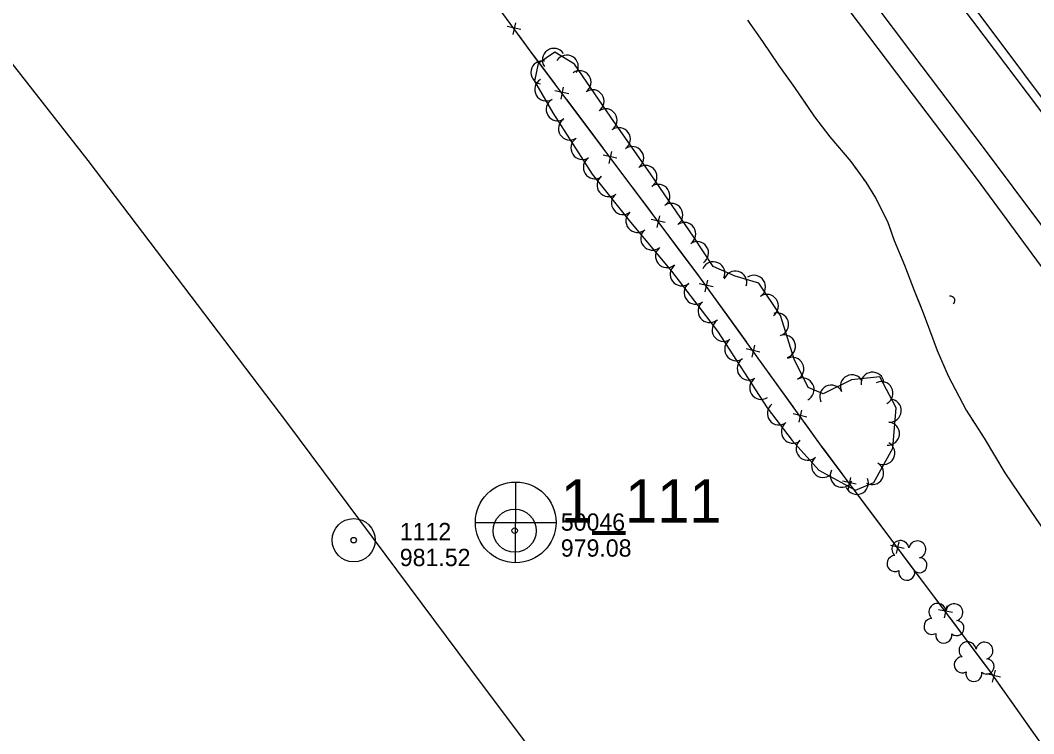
# Model space of a CAD drawing. Extents: x 353423 to 364002, y 127000 to 201942.
# Drawn here: x 357468.7 to 357820.4, y 134304.5 to 134552.1 of the extents above; entities that cross this region are included whole.
import ezdxf

# ---------------------------------------------------------------- set-up
doc = ezdxf.new("R2010")
doc.units = 0
for name, color, linetype in [('E_DTM_SlopeBottom', 7, 'Continuous'), ('E_DTM_SlopeTop', 7, 'Continuous'), ('E_FEN_Generic', 7, 'Continuous'), ('E_RDWY_AsphConc', 7, 'Continuous'), ('E_RDWY_Gravel', 7, 'Continuous'), ('E_STRUCT_WingWall', 7, 'Continuous')]:
    doc.layers.add(name, color=color, linetype=linetype)

msp = doc.modelspace()

# ---------------------------------------------------------------- linework, layer by layer
at = {"layer": 'E_DTM_SlopeBottom'}
for p, q in [((357639.78, 134547.14), (357640.68, 134551.27)), ((357642.49, 134548.91), (357637.68, 134550)), ((357659.1, 134526.57), (357654.28, 134527.6)), ((357656.41, 134524.76), (357657.27, 134528.9)), ((357675.8, 134504.27), (357670.98, 134505.3)), ((357673.11, 134502.46), (357673.97, 134506.6)), ((357689.8, 134480.16), (357690.67, 134484.3)), ((357692.5, 134481.97), (357687.68, 134483)), ((357709.13, 134459.58), (357704.33, 134460.7)), ((357706.4, 134457.82), (357707.34, 134461.94)), ((357722.7, 134435.22), (357723.64, 134439.35)), ((357725.42, 134436.98), (357720.62, 134438.1)), ((357741.72, 134414.38), (357736.92, 134415.5)), ((357738.99, 134412.62), (357739.93, 134416.75)), ((357756.14, 134389.34), (357757.01, 134393.48)), ((357758.84, 134391.15), (357754.02, 134392.19)), ((357775.51, 134368.82), (357770.69, 134369.86)), ((357772.81, 134367.02), (357773.68, 134371.16)), ((357792.21, 134346.53), (357787.38, 134347.55)), ((357789.52, 134344.72), (357790.37, 134348.86)), ((357806.13, 134322.41), (357807.11, 134326.53)), ((357808.88, 134324.14), (357804.09, 134325.31))]:
    msp.add_line(p, q, dxfattribs=at)
for points in [[(357746.81, 134404.35), (357704.25, 134463.37), (357646.07, 134541.07), (357599.43, 134604.83), (357559.68, 134657.67), (357521.7, 134708.64), (357480.05, 134780.45), (357448.29, 134835.48), (357398.42, 134896.02), (357357.23, 134944.19), (357299.64, 135012.53), (357238.04, 135085.86), (357191.74, 135137.71), (357148.42, 135186.77), (357116.33, 135222.96), (357071.29, 135272.31), (357040.14, 135306.75), (357007.93, 135341.38)], [(357647.67, 134538.93), (357646.07, 134541.07), (357641.77, 134546.95)], [(357654.46, 134529.87), (357647.67, 134538.93)], [(357664.37, 134516.63), (357658.41, 134524.6)], [(357671.16, 134507.57), (357664.37, 134516.63)], [(357681.07, 134494.33), (357675.1, 134502.3)], [(357687.86, 134485.27), (357681.07, 134494.33)], [(357697.77, 134472.03), (357691.8, 134480)], [(357704.55, 134462.96), (357704.25, 134463.37), (357697.77, 134472.03)], [(357714.22, 134449.54), (357708.4, 134457.62)], [(357720.84, 134440.36), (357714.22, 134449.54)], [(357730.52, 134426.95), (357724.69, 134435.02)], [(357737.14, 134417.76), (357730.52, 134426.95)], [(357746.81, 134404.35), (357740.99, 134412.42)], [(358125.09, 133893.37), (358100.76, 133925.95), (358080.62, 133954.99), (358087.05, 134002.01), (358097, 134050.89), (358091.62, 134058.88), (358038.35, 134056.14), (358005.27, 134055.39), (357978.53, 134090.86), (357943.72, 134138.14), (357893.34, 134207.85), (357862.35, 134248.85), (357831.11, 134289.61), (357804.85, 134326.82), (357784.28, 134354.17), (357746.81, 134404.35)], [(357747.43, 134403.52), (357746.81, 134404.35)], [(357754.2, 134394.45), (357747.43, 134403.52)], [(357764.1, 134381.2), (357758.14, 134389.18)], [(357770.87, 134372.13), (357764.1, 134381.2)], [(357780.77, 134358.88), (357774.81, 134366.85)], [(357787.56, 134349.82), (357784.28, 134354.17), (357780.77, 134358.88)], [(357797.5, 134336.6), (357791.51, 134344.56)], [(357804.3, 134327.55), (357797.5, 134336.6)], [(357813.86, 134314.06), (357808.12, 134322.19)], [(357820.39, 134304.81), (357813.86, 134314.06)]]:
    msp.add_lwpolyline(points, dxfattribs=at)
msp.add_ellipse((357790.48, 134454.29), major_axis=(2.41, 1.29), ratio=0.688673, start_param=5.356056, end_param=7.210287, dxfattribs=at)
at = {"layer": 'E_DTM_SlopeTop'}
for points in [[(357465.4, 134979.05), (357490.38, 134948.82), (357518.96, 134914.24), (357546.89, 134880.05), (357573.33, 134847.31), (357596.96, 134817.81), (357627.11, 134780.22), (357652.81, 134747.57), (357678.27, 134715.22), (357702.18, 134685.1), (357730.12, 134648.27), (357753.59, 134617.25), (357781.22, 134581.13), (357803.81, 134551.17), (357829.63, 134516.66), (357855, 134482.62), (357884.54, 134443.43), (357918.34, 134398.65)], [(357466.77, 134971.22), (357496.12, 134935.88), (357519.61, 134907.22), (357542.21, 134879.44), (357563.78, 134852.86), (357589.5, 134821.12), (357620.69, 134782.05), (357647.32, 134748.72), (357670.23, 134719.99), (357697.4, 134685.16), (357720.41, 134655.43), (357749.27, 134617.5), (357772.27, 134587.4), (357799.22, 134551.92), (357822.09, 134521.58), (357851.61, 134482.1), (357881.34, 134442.45), (357903.85, 134412.37), (357914.23, 134398.54)], [(357439.16, 134967.62), (357472.27, 134927.59), (357500.6, 134893.06), (357526.57, 134861.27), (357553.57, 134827.85), (357584.12, 134789.83), (357612.76, 134754.1), (357644.02, 134714.49), (357674.67, 134675.6), (357697.76, 134645.92), (357725.08, 134610.34), (357751.48, 134576.06), (357778.34, 134540.41), (357803.25, 134507.54), (357832.69, 134468.11), (357862.73, 134427.71), (357882.4, 134401.63)], [(357466.15, 134921.46), (357489.84, 134892.5), (357513.61, 134863.38), (357535.92, 134835.53), (357561, 134804.51), (357586.64, 134772.49), (357611.87, 134741.14), (357637.26, 134709.04), (357661.37, 134678.79), (357685.18, 134648.17), (357707.7, 134618.79), (357730.9, 134588.57), (357753.08, 134560.06), (357776.1, 134529.43), (357800.41, 134497.32), (357825.9, 134462.74), (357854.59, 134424.68), (357871.32, 134401.93)]]:
    msp.add_lwpolyline(points, dxfattribs=at)
at = {"layer": 'E_FEN_Generic'}
msp.add_lwpolyline([(357727.88, 134417.56), (357736.58, 134406.26), (357745.81, 134396.02), (357758.6, 134389.08), (357764.95, 134391.72), (357771.54, 134403.61), (357772.65, 134417.62), (357766.98, 134428.34), (357757.21, 134427.36), (357747.33, 134422.42), (357742.19, 134424.7), (357737.33, 134434.49), (357732.6, 134449.65), (357725.05, 134460.84), (357716.85, 134463.28), (357709.18, 134466.62), (357702.42, 134476.88), (357687.71, 134498.5), (357673.62, 134518.53), (357661.05, 134536.87), (357654.22, 134541.1), (357648.41, 134537.12), (357647.18, 134531.04), (357653.5, 134520.05), (357667.15, 134498.71), (357680.51, 134482.08), (357694.76, 134465.1), (357710.65, 134444.2)], close=True, dxfattribs=at)
for centre, radius, start, end in [((357653.92, 134538.35), 4, 34.429, 214.4137), ((357649.92, 134534), 4, 78.5367, 258.5214), ((357658.39, 134536.05), 4, 328.2441, 148.2287), ((357662.81, 134530.6), 4, 304.434, 124.4187), ((357651.27, 134528.13), 4, 119.9124, 299.8971), ((357667.33, 134524), 4, 304.434, 124.4187), ((357655.25, 134521.2), 4, 119.9124, 299.8971), ((357671.85, 134517.4), 4, 304.434, 124.4187), ((357659.51, 134514.54), 4, 122.605, 302.5897), ((357676.47, 134510.84), 4, 305.1386, 125.1233), ((357663.82, 134507.8), 4, 122.605, 302.5897), ((357681.07, 134504.29), 4, 305.1386, 125.1233), ((357668.13, 134501.06), 4, 122.605, 302.5897), ((357685.68, 134497.75), 4, 305.1386, 125.1233), ((357672.88, 134494.92), 4, 128.789, 308.7737), ((357690.16, 134491.17), 4, 304.2485, 124.2332), ((357677.89, 134488.68), 4, 128.789, 308.7737), ((357694.67, 134484.56), 4, 304.2485, 124.2332), ((357682.89, 134482.5), 4, 130.0277, 310.0124), ((357699.17, 134477.95), 4, 304.2485, 124.2332), ((357688.03, 134476.37), 4, 130.0277, 310.0124), ((357703.58, 134471.32), 4, 303.3663, 123.3509), ((357693.18, 134470.25), 4, 130.0277, 310.0124), ((357698.27, 134463.95), 4, 127.2447, 307.2294), ((357709.26, 134464.3), 4, 336.4892, 156.4739), ((357716.86, 134461.1), 4, 343.3909, 163.3756), ((357723.36, 134459.6), 4, 304.0382, 124.0229), ((357703.11, 134457.58), 4, 127.2447, 307.2294), ((357727.83, 134452.97), 4, 304.0382, 124.0229), ((357707.95, 134451.21), 4, 127.2447, 307.2294), ((357731.37, 134446.57), 4, 287.3124, 107.2971), ((357712.83, 134444.68), 4, 122.8938, 302.8785), ((357733.75, 134438.93), 4, 287.3124, 107.2971), ((357717.18, 134437.96), 4, 122.8938, 302.8785), ((357736.65, 134431.15), 4, 296.4203, 116.405), ((357721.52, 134431.25), 4, 122.8938, 302.8785), ((357740.21, 134423.98), 4, 296.4203, 116.405), ((357757.33, 134425.08), 4, 26.5982, 206.5829), ((357764.47, 134425.99), 4, 5.745, 185.7297), ((357725.86, 134424.53), 4, 122.8938, 302.8785), ((357750.18, 134421.5), 4, 26.5982, 206.5829), ((357767.59, 134422.71), 4, 297.8583, 117.8429), ((357731.98, 134415.67), 4, 127.6265, 307.6112), ((357770.47, 134416.66), 4, 265.47, 85.4547), ((357736.86, 134409.33), 4, 127.6265, 307.6112), ((357769.84, 134408.68), 4, 265.47, 85.4547), ((357741.98, 134403.41), 4, 132.0442, 312.0288), ((357768.22, 134401.93), 4, 241.0014, 60.986), ((357747.33, 134397.46), 4, 132.0442, 312.0288), ((357764.34, 134394.94), 4, 241.0014, 60.986), ((357753.8, 134394.07), 4, 151.4992, 331.4839), ((357759.08, 134391.55), 4, 202.6027, 22.5874), ((357774.18, 134368.59), 2.97, 8.1648, 229.3987), ((357780.03, 134368.45), 2.97, 285.8157, 168.7889), ((357772.3, 134363.56), 2.78, 91.1357, 298.9087), ((357780.77, 134362.98), 2.61, 230.5209, 88.4535), ((357776.36, 134360.54), 2.78, 167.8127, 8.8238), ((357787.02, 134346.77), 2.97, 8.1648, 229.3987), ((357792.88, 134346.63), 2.97, 285.8157, 168.7889), ((357785.14, 134341.74), 2.78, 91.1357, 298.9087), ((357793.62, 134341.16), 2.61, 230.5209, 88.4535), ((357789.21, 134338.72), 2.78, 167.8127, 8.8238), ((357797.48, 134333.45), 2.97, 8.1648, 229.3987), ((357803.33, 134333.31), 2.97, 285.8157, 168.7889), ((357795.6, 134328.41), 2.78, 91.1357, 298.9087), ((357804.07, 134327.84), 2.61, 230.5209, 88.4535), ((357799.66, 134325.4), 2.78, 167.8127, 8.8238)]:
    msp.add_arc(centre, radius, start, end, dxfattribs=at)
at = {"layer": 'E_RDWY_AsphConc'}
for centre, radius in [((357640.31, 134374.97), 7.5), ((357640.31, 134374.97), 7.5), ((357584.43, 134371.68), 7.5), ((357584.43, 134371.68), 7.5), ((357640.31, 134374.97), 0.96), ((357640.31, 134374.97), 0.96), ((357584.43, 134371.68), 0.96), ((357584.43, 134371.68), 0.96)]:
    msp.add_circle(centre, radius, dxfattribs=at)
at = {"layer": 'E_RDWY_Gravel'}
for p, q in [((357640.59, 134391.88), (357640.53, 134364.03)), ((357640.59, 134391.88), (357640.53, 134364.03)), ((357626.68, 134377.85), (357654.59, 134377.84)), ((357626.68, 134377.85), (357654.59, 134377.84))]:
    msp.add_line(p, q, dxfattribs=at)
for points in [[(357561.26, 134412.64), (357492.25, 134503.43), (357384.94, 134640.56), (357235.52, 134820.57), (357113.15, 134963.23), (357002.36, 135091.01), (356876.53, 135226.25), (356878.1, 135336.28)], [(357812.83, 134075.26), (357738.56, 134175.52), (357625.09, 134326.96), (357561.26, 134412.64)]]:
    msp.add_lwpolyline(points, dxfattribs=at)
msp.add_circle((357640.65, 134377.86), 14, dxfattribs=at)
msp.add_circle((357640.65, 134377.86), 14, dxfattribs=at)
at = {"layer": 'E_STRUCT_WingWall'}
for points in [[(357721.13, 134552.18), (357726.31, 134544.73), (357731.87, 134536.49), (357737.37, 134528.79), (357744.33, 134518.61), (357749.64, 134511.61), (357756.93, 134503.16), (357762.11, 134495.92), (357765.56, 134490.5), (357769.64, 134482.34), (357771.99, 134475.71), (357775.56, 134467.11), (357778.89, 134458.39), (357782.11, 134450.62), (357784.27, 134444.74), (357786.93, 134437.53), (357790.78, 134428.67), (357797, 134416.77), (357803.21, 134407.13)], [(357721.27, 134551.99), (357722.41, 134550.34)], [(357724.69, 134547.06), (357726.31, 134544.73), (357731.87, 134536.49), (357737.37, 134528.79), (357741.19, 134523.21)], [(357741.19, 134523.21), (357744.33, 134518.61), (357749.64, 134511.61), (357756.93, 134503.16), (357758.96, 134500.33)], [(357761.29, 134497.08), (357762.11, 134495.92), (357762.42, 134495.43)], [(357764.57, 134492.06), (357765.56, 134490.5), (357765.63, 134490.36)], [(357767.42, 134486.79), (357768.32, 134485)], [(357769.99, 134481.37), (357771.99, 134475.71), (357775.56, 134467.11), (357778.89, 134458.39), (357780.55, 134454.37)], [(357780.55, 134454.37), (357782.11, 134450.62), (357784.27, 134444.74), (357786.93, 134437.53), (357790.78, 134428.67), (357791.4, 134427.49)], [(357793.25, 134423.95), (357794.18, 134422.17)], [(357796.03, 134418.63), (357796.96, 134416.86)], [(357799.11, 134413.49), (357800.2, 134411.81)], [(357802.36, 134408.44), (357803.21, 134407.13)], [(357803.21, 134407.13), (357810.4, 134395.09), (357817.7, 134384.33), (357825.64, 134372.62), (357833.8, 134360.82), (357841.96, 134350.22), (357850.32, 134338.2), (357857.94, 134327.15), (357865.86, 134316.02), (357870.98, 134307.87), (357878.2, 134297.57), (357884.45, 134289.19), (357889.95, 134281.16)], [(357803.21, 134407.13), (357810.4, 134395.09), (357817.7, 134384.33), (357818.81, 134382.69)]]:
    msp.add_lwpolyline(points, dxfattribs=at)

# ---------------------------------------------------------------- texts
at = {"layer": 'E_RDWY_AsphConc'}
for s, p in [('50046', (357656.31, 134374.97)), ('50046', (357656.31, 134374.97)), ('1112', (357600.43, 134371.68)), ('1112', (357600.43, 134371.68)), ('979.08', (357656.31, 134365.97)), ('979.08', (357656.31, 134365.97)), ('981.52', (357600.43, 134362.68)), ('981.52', (357600.43, 134362.68))]:
    msp.add_text(s, height=6, dxfattribs=at).set_placement(p)
at = {"layer": 'E_RDWY_Gravel'}
msp.add_text('1_111', height=15, dxfattribs=at).set_placement((357656.3, 134377.79))
msp.add_text('1_111', height=15, dxfattribs=at).set_placement((357656.3, 134377.79))

doc.saveas('drawing.dxf')
